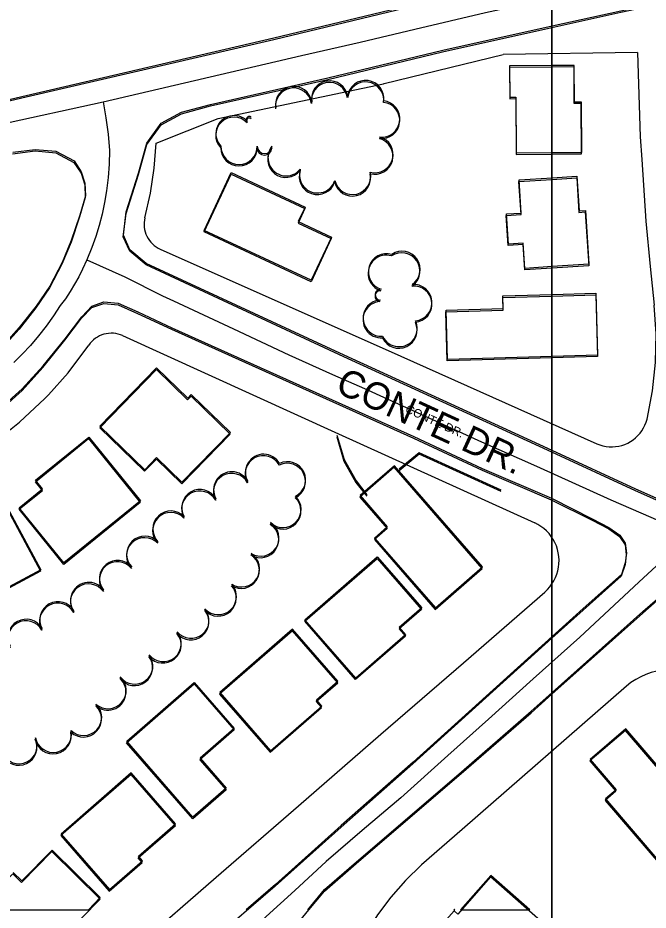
# Model space of a CAD drawing. Extents: x -25029 to 2274964, y -81170 to 687028.
# Drawn here: x 4958 to 5304.5, y -67445.5 to -66954.6 of the extents above; entities that cross this region are included whole.
import ezdxf

# ---------------------------------------------------------------- set-up
doc = ezdxf.new("R2010")
doc.units = 0
for name, color, linetype in [('60', 7, 'Continuous'), ('81911BEA - RW_X_Fee_RW', 7, 'Continuous'), ('BLDG', 7, 'Continuous'), ('GE_X_CL_2000', 7, 'Continuous'), ('ROAD', 7, 'Continuous'), ('ROAD-NAME', 7, 'Continuous'), ('TREES', 7, 'Continuous'), ('WALL', 7, 'Continuous')]:
    doc.layers.add(name, color=color, linetype=linetype)

msp = doc.modelspace()

# ---------------------------------------------------------------- linework, layer by layer
at = {"layer": '60'}
for points in [[(251.64, -64748.36), (5251.64, -64748.36), (5251.64, -68748.36), (251.64, -68748.36)], [(5251.64, -64748.36), (10251.64, -64748.36), (10251.64, -68748.36), (5251.64, -68748.36)]]:
    msp.add_lwpolyline(points, close=True, dxfattribs=at)
at = {"layer": '81911BEA - RW_X_Fee_RW'}
for p, q in [((5298.72, -66973.75), (5224.86, -66974.77)), ((5068.09, -67010.08), (5159.04, -66990.88)), ((5034.15, -67023.53), (5068.09, -67010.08))]:
    msp.add_line(p, q, dxfattribs=at)
for points in [[(5159.04, -66990.88), (5159.4, -66990.79), (5224.86, -66974.77)], [(5298.72, -66973.75), (5300.16, -67020.13), (5300.98, -67032.62), (5303.19, -67066.44), (5305.68, -67091.34), (5307.76, -67112.63)], [(5027.91, -67064.59), (5030.86, -67051.05), (5032.94, -67037.34), (5034.15, -67023.53)], [(5027.91, -67064.59), (5027.65, -67065.88), (5027.5, -67067.18), (5027.46, -67068.49), (5027.54, -67069.79), (5027.73, -67071.09), (5028.03, -67072.37), (5028.45, -67073.61), (5028.97, -67074.81), (5029.59, -67075.96), (5030.31, -67077.06), (5031.13, -67078.08), (5032.03, -67079.03), (5033.01, -67079.9), (5034.06, -67080.68), (5035.18, -67081.37), (5036.35, -67081.95)], [(5036.35, -67081.95), (5168.47, -67140.83), (5276.31, -67188.89)], [(5303.88, -67175.36), (5306.94, -67159.87), (5308.6, -67144.17), (5308.86, -67128.38), (5307.76, -67112.63)], [(5015.61, -67129.46), (5014.4, -67128.97), (5013.14, -67128.59), (5011.86, -67128.32), (5010.56, -67128.16), (5009.25, -67128.12), (5007.94, -67128.19), (5006.65, -67128.37), (5005.37, -67128.67), (5004.13, -67129.08), (5002.92, -67129.59), (5001.77, -67130.21), (5000.67, -67130.93), (4999.64, -67131.73), (4998.68, -67132.63), (4997.81, -67133.61), (4997.02, -67134.65)], [(5015.61, -67129.46), (5134.33, -67183.42), (5242.12, -67232.41)], [(4893.83, -67215.58), (4911.33, -67208.12), (4928.12, -67199.17), (4935.3, -67194.49), (4944.06, -67188.78), (4959.03, -67177.05), (4972.91, -67164.04), (4974.79, -67161.95), (4985.61, -67149.88), (4997.02, -67134.65)], [(5276.31, -67188.89), (5277.94, -67189.54), (5279.62, -67190.03), (5281.33, -67190.38), (5283.07, -67190.58), (5284.82, -67190.62), (5286.57, -67190.51), (5288.3, -67190.25), (5290, -67189.84), (5291.66, -67189.28), (5293.26, -67188.58), (5294.8, -67187.74), (5296.26, -67186.77), (5297.62, -67185.68), (5298.89, -67184.47), (5300.04, -67183.15), (5301.08, -67181.74), (5301.99, -67180.24), (5302.76, -67178.67), (5303.4, -67177.04), (5303.88, -67175.36)], [(5247.65, -67270.5), (5249.09, -67269.13), (5250.41, -67267.64), (5251.6, -67266.05), (5252.64, -67264.35), (5253.53, -67262.58), (5254.26, -67260.73), (5254.83, -67258.82), (5255.23, -67256.88), (5255.46, -67254.9), (5255.52, -67252.92), (5255.41, -67250.93), (5255.12, -67248.96), (5254.67, -67247.03), (5254.05, -67245.14), (5253.26, -67243.31), (5252.32, -67241.56), (5251.23, -67239.9), (5250.01, -67238.33), (5248.65, -67236.88), (5247.17, -67235.56), (5245.58, -67234.36), (5243.89, -67233.31), (5242.12, -67232.41)], [(5020.85, -67467.51), (5023.22, -67465.45), (5067.01, -67427.41), (5112.31, -67388.06), (5157.61, -67348.71), (5202.91, -67309.37), (5247.65, -67270.5)], [(5350.64, -67339.34), (5349.65, -67336.37), (5348.39, -67333.51), (5346.89, -67330.76), (5345.16, -67328.16), (5343.21, -67325.71), (5341.05, -67323.45), (5338.7, -67321.38), (5336.18, -67319.52), (5333.51, -67317.89), (5330.71, -67316.5), (5327.8, -67315.36), (5324.79, -67314.48), (5321.73, -67313.86), (5318.62, -67313.51), (5315.49, -67313.44), (5312.37, -67313.64), (5309.27, -67314.11), (5306.23, -67314.84), (5303.27, -67315.84), (5300.4, -67317.1), (5297.65, -67318.6), (5295.05, -67320.33), (5292.61, -67322.28)], [(5292.61, -67322.28), (5202.21, -67401.21), (5179.94, -67420.66)], [(5179.94, -67420.66), (5171.08, -67429.11), (5162.99, -67438.3), (5155.73, -67448.16), (5149.37, -67458.62), (5143.94, -67469.6), (5142.42, -67473.5), (5139.5, -67481.01), (5136.06, -67492.76), (5133.67, -67504.77), (5132.34, -67516.94), (5132.07, -67529.18), (5132.88, -67541.4), (5133.75, -67547.03), (5134.75, -67553.5), (5137.68, -67565.39)]]:
    msp.add_lwpolyline(points, dxfattribs=at)
at = {"layer": 'BLDG'}
for p, q in [((5251.64, -66981.73), (5228.27, -66981.89)), ((5251.71, -66980.87), (5228.34, -66981.04)), ((5251.64, -67043.47), (5265.21, -67042.58)), ((5251.72, -67042.61), (5265.29, -67041.72)), ((4976.84, -67412.47), (4960.16, -67429.39)), ((5003.37, -67438.63), (4976.84, -67412.47)), ((4960.16, -67429.39), (4955.48, -67424.77)), ((5218.04, -67426.38), (5201.29, -67445.28)), ((5239.38, -67445.28), (5218.04, -67426.38)), ((4996.78, -67445.31), (5003.37, -67438.63)), ((4942.53, -67445.32), (4996.78, -67445.31)), ((5197.98, -67445.03), (5197.75, -67445.29)), ((5197.75, -67445.29), (5198.27, -67445.29)), ((5198.27, -67445.29), (5197.98, -67445.03)), ((5201.29, -67445.28), (5239.38, -67445.28))]:
    msp.add_line(p, q, dxfattribs=at)
for points in [[(5228.27, -66981.89), (5228.4, -66999.11), (5231.73, -66999.08), (5231.95, -67029.73), (5251.64, -67029.59)], [(5228.34, -66981.04), (5228.47, -66998.26), (5231.8, -66998.23), (5232.03, -67028.88), (5251.72, -67028.73)], [(5251.64, -67029.59), (5267.92, -67029.48), (5267.72, -67001.79), (5263.89, -67001.82), (5263.74, -66981.64), (5251.64, -66981.73)], [(5251.72, -67028.73), (5268, -67028.62), (5267.79, -67000.93), (5263.96, -67000.96), (5263.81, -66980.78), (5251.71, -66980.87)], [(5251.64, -67092.34), (5236.66, -67093.32), (5235.75, -67079.39), (5227.6, -67079.93), (5226.52, -67063.38), (5234.62, -67062.85), (5233.43, -67044.66), (5251.64, -67043.47)], [(5251.73, -67091.48), (5236.75, -67092.46), (5235.83, -67078.54), (5227.68, -67079.08), (5226.6, -67062.53), (5234.7, -67062), (5233.51, -67043.81), (5251.72, -67042.61)], [(5265.21, -67042.58), (5266.46, -67061.65), (5269.9, -67061.43), (5271.84, -67091.02), (5251.64, -67092.34)], [(5265.29, -67041.72), (5266.54, -67060.79), (5269.98, -67060.57), (5271.93, -67090.16), (5251.73, -67091.48)], [(5193.38, -67115.42), (5224.83, -67114.52), (5224.63, -67107.6), (5251.73, -67106.81)], [(5251.64, -67107.67), (5275.67, -67106.98), (5276.65, -67141.01), (5251.64, -67141.72)], [(5251.73, -67106.81), (5275.76, -67106.12), (5276.74, -67140.15), (5251.73, -67140.86)], [(5193.29, -67116.27), (5224.74, -67115.37), (5224.54, -67108.45), (5251.64, -67107.67)], [(5251.64, -67141.72), (5194.07, -67143.38), (5193.29, -67116.27)], [(5251.73, -67140.86), (5194.16, -67142.53), (5193.38, -67115.42)]]:
    msp.add_lwpolyline(points, dxfattribs=at)
for points in [[(5075.23, -67040.63), (5115.8, -67059.53), (5112.05, -67067.58), (5130.3, -67076.08), (5119.25, -67099.81), (5060.43, -67072.42)], [(5075.31, -67039.79), (5115.88, -67058.69), (5112.13, -67066.74), (5130.38, -67075.24), (5119.34, -67098.97), (5060.51, -67071.59)], [(5051.37, -67164.72), (5053.3, -67162.74), (5074.74, -67183.58), (5048.15, -67210.92), (5034.2, -67197.36), (5027.68, -67204.07), (5003.04, -67180.12), (5034.21, -67148.05)], [(5051.46, -67163.89), (5053.39, -67161.91), (5074.84, -67182.74), (5048.25, -67210.09), (5034.3, -67196.53), (5027.78, -67203.24), (5003.14, -67179.29), (5034.3, -67147.22)], [(4971.65, -67213.75), (4967.78, -67208.99), (4997.02, -67185.27), (5025.44, -67220.33), (4983.35, -67254.47), (4958.78, -67224.18)], [(4971.55, -67214.57), (4967.68, -67209.81), (4996.92, -67186.1), (5025.34, -67221.16), (4983.24, -67255.29), (4958.68, -67225)], [(5146.01, -67218.3), (5161, -67235.53), (5153.99, -67241.63), (5187.41, -67280.04), (5213.29, -67257.52), (5164.88, -67201.88)], [(5146.11, -67217.46), (5161.1, -67234.68), (5154.09, -67240.79), (5187.52, -67279.19), (5213.4, -67256.67), (5164.98, -67201.03)], [(4918.17, -67242.96), (4915.38, -67237.74), (4949.39, -67219.54), (4970.53, -67259.05), (4922.87, -67284.55), (4904.53, -67250.26)], [(4918.27, -67242.14), (4915.48, -67236.92), (4949.49, -67218.72), (4970.64, -67258.23), (4922.98, -67283.73), (4904.64, -67249.45)], [(5179.91, -67280.09), (5167.59, -67290.81), (5171.07, -67294.81), (5143.63, -67318.68), (5115.69, -67286.57), (5155.45, -67251.98)], [(5180.02, -67279.24), (5167.7, -67289.96), (5171.18, -67293.96), (5143.74, -67317.84), (5115.8, -67285.73), (5155.56, -67251.13)], [(5096.76, -67358.66), (5124.98, -67334.11), (5122.02, -67330.71), (5133.85, -67320.42), (5108.95, -67291.81), (5068.91, -67326.64)], [(5096.88, -67357.82), (5125.1, -67333.27), (5122.13, -67329.87), (5133.96, -67319.58), (5109.06, -67290.97), (5069.02, -67325.81)], [(5076.88, -67346.38), (5058.1, -67362.72), (5072.49, -67379.26), (5054.16, -67395.2), (5017.77, -67353.37), (5054.88, -67321.09)], [(5077, -67345.54), (5058.22, -67361.89), (5072.61, -67378.42), (5054.28, -67394.37), (5017.89, -67352.54), (5054.99, -67320.26)], [(5272.45, -67363.41), (5286.75, -67380.09), (5280.87, -67385.12), (5311.29, -67420.63), (5336.77, -67398.79), (5292.05, -67346.61)], [(5272.57, -67362.55), (5286.87, -67379.23), (5280.99, -67384.26), (5311.42, -67419.77), (5336.89, -67397.92), (5292.17, -67345.75)], [(5008.25, -67435.05), (5026.44, -67419.23), (5024.2, -67416.66), (5044.64, -67398.88), (5020.27, -67370.87), (4981.65, -67404.47)], [(5008.38, -67434.22), (5026.57, -67418.4), (5024.33, -67415.83), (5044.76, -67398.05), (5020.39, -67370.04), (4981.77, -67403.65)], [(4984.57, -67462.18), (4982.67, -67460.3), (5003.24, -67439.46), (4976.72, -67413.29), (4960.03, -67430.21), (4955.35, -67425.59), (4942.83, -67438.28), (4946.54, -67441.94), (4936.54, -67452.08), (4965.92, -67481.08)], [(5217.91, -67427.23), (5199.83, -67447.64), (5197.85, -67445.88), (5182.27, -67463.46), (5222.76, -67499.33), (5240.8, -67478.97), (5229.66, -67469.09), (5245.27, -67451.47)]]:
    msp.add_lwpolyline(points, close=True, dxfattribs=at)
at = {"layer": 'GE_X_CL_2000'}
for points in [[(5005.01, -67000.75), (5113.88, -66975.39), (5146.21, -66967.98), (5176.3, -66960.84), (5215.17, -66951.64), (5286.86, -66936.15), (5316.85, -66929.38), (5350.28, -66922.68)], [(3878.02, -67262.55), (3942.53, -67247.56), (4037.19, -67225.53), (4221.96, -67182.02), (4226.98, -67180.91), (4266.08, -67172.02), (4330.49, -67157.36), (4366.33, -67149.01), (4419.24, -67136.74), (4470, -67125.05), (4495.17, -67119.17), (4571.75, -67100.89), (4651.18, -67082.52), (4700.02, -67071.41), (4855.22, -67035.28), (4900.36, -67024.49), (4947.73, -67013.38), (5005.01, -67000.75)], [(5005.01, -67000.75), (5006.46, -67009.67), (5007.59, -67018.64), (5008.41, -67027.64), (5008.18, -67035.08), (5007.62, -67042.49), (5006.73, -67049.88), (5005.7, -67056.24), (5004.38, -67062.55), (5002.78, -67068.79), (5000.91, -67074.95), (4998.72, -67081.02), (4995.91, -67087.81)], [(4995.91, -67087.81), (4993.6, -67092.87), (4991.51, -67097.08), (4989.23, -67101.21), (4986.77, -67105.23), (4984.14, -67109.13), (4981.34, -67112.92), (4977.59, -67118.64), (4973.61, -67124.2), (4969.4, -67129.59), (4964.97, -67134.79), (4960.47, -67139.59), (4955.82, -67144.25)], [(4995.91, -67087.81), (5016.8, -67097.04), (5037.53, -67107.6), (5043.64, -67110.36), (5076.54, -67125.65), (5106.97, -67140.02), (5131.03, -67150.8), (5148.64, -67158.47), (5212.94, -67187.84), (5243.14, -67201.3), (5284.06, -67219.75), (5306.03, -67229.27), (5328.84, -67239.49)], [(5328.84, -67239.49), (5323.25, -67243.81), (5311.49, -67253.89), (5299.34, -67265.1), (5267.02, -67295.3), (5241.22, -67318.16), (5216.82, -67340.36), (5194.32, -67360.42), (5168.5, -67383.74), (5147.33, -67401.65), (5127.43, -67418.78), (5110.21, -67434.71), (5084.63, -67457.95)]]:
    msp.add_lwpolyline(points, dxfattribs=at)
at = {"layer": 'ROAD'}
for p, q in [((5191.49, -66973.35), (5251.64, -66959.96)), ((5191.56, -66972.5), (5251.71, -66959.1)), ((5240.13, -67336.96), (5251.64, -67326.68)), ((5240.25, -67336.1), (5251.75, -67325.82))]:
    msp.add_line(p, q, dxfattribs=at)
for points in [[(5251.64, -66930.43), (5246.24, -66931.5), (5171.18, -66949.26), (5098.76, -66966.68), (4962.58, -66998.27), (4778.72, -67041.42), (4621.86, -67077.33), (4475.81, -67111.7), (4216.2, -67171.83), (4079.89, -67203.16), (3944.42, -67234.7), (3858.93, -67254.78), (3809.52, -67265.99), (3784.84, -67272.11), (3761.3, -67278.95), (3743.06, -67284.16), (3730.86, -67288.31), (3720.65, -67292.73)], [(5251.71, -66929.57), (5246.31, -66930.64), (5171.25, -66948.41), (5098.83, -66965.84), (4962.65, -66997.45), (4778.8, -67040.62), (4621.94, -67076.55), (4475.9, -67110.94), (4216.3, -67171.1), (4079.99, -67202.45), (3944.52, -67234), (3859.04, -67254.09), (3809.63, -67265.31), (3784.95, -67271.43), (3761.41, -67278.28), (3743.17, -67283.49), (3730.97, -67287.64), (3720.76, -67292.06)], [(5251.64, -66959.96), (5289.39, -66951.55), (5307.75, -66947.64), (5318.38, -66948.33), (5327.6, -66953.18), (5333.26, -66959.88), (5336.73, -66967.39), (5337.77, -66977.61), (5338.3, -67006.55), (5338.51, -67038.57), (5339.47, -67061.37), (5340.97, -67085.65), (5347.07, -67129.96), (5350.5, -67154.34), (5352.83, -67172.02), (5351.41, -67187.14), (5347.12, -67201.76), (5342.92, -67210.92), (5337.97, -67218.35), (5330.73, -67221.75), (5321.92, -67223.14), (5313.66, -67221.9), (5297.55, -67214.76), (5251.64, -67193.57)], [(5251.71, -66959.1), (5289.46, -66950.69), (5307.82, -66946.78), (5318.45, -66947.46), (5327.67, -66952.31), (5333.33, -66959.01), (5336.8, -66966.52), (5337.84, -66976.74), (5338.38, -67005.68), (5338.59, -67037.7), (5339.55, -67060.5), (5341.05, -67084.78), (5347.16, -67129.09), (5350.59, -67153.47), (5352.93, -67171.15), (5351.51, -67186.27), (5347.22, -67200.89), (5343.02, -67210.05), (5338.07, -67217.48), (5330.83, -67220.88), (5322.02, -67222.27), (5313.76, -67221.04), (5297.65, -67213.9), (5251.74, -67192.71)], [(5251.64, -67193.57), (5224.48, -67181.03), (5137.26, -67141.09), (5028.48, -67090.58), (5019.57, -67083.05), (5015.98, -67075.09), (5017.49, -67062.22), (5024.34, -67040.85), (5028.86, -67024.31), (5036.75, -67013.41), (5047.95, -67007.38), (5063.87, -67003.1), (5128.41, -66988.56), (5191.49, -66973.35)], [(5251.74, -67192.71), (5224.58, -67180.18), (5137.35, -67140.25), (5028.57, -67089.75), (5019.65, -67082.22), (5016.06, -67074.26), (5017.57, -67061.39), (5024.42, -67040.02), (5028.94, -67023.48), (5036.83, -67012.58), (5048.03, -67006.55), (5063.94, -67002.27), (5128.48, -66987.72), (5191.56, -66972.5)], [(4955.18, -67029.39), (4967.46, -67027.87), (4978.86, -67028.83), (4988.84, -67034.2), (4992.78, -67040.11), (4994.85, -67046.43), (4995.05, -67053.43), (4991.98, -67064.09), (4987.32, -67078), (4982.29, -67090.1), (4975.52, -67103.14), (4967.96, -67114.11), (4958.71, -67125.88), (4950.01, -67135.55)], [(4955.26, -67028.57), (4967.54, -67027.05), (4978.94, -67028.01), (4988.92, -67033.38), (4992.86, -67039.28), (4994.93, -67045.6), (4995.13, -67052.6), (4992.06, -67063.26), (4987.4, -67077.18), (4982.38, -67089.28), (4975.61, -67102.32), (4968.05, -67113.29), (4958.8, -67125.06), (4950.1, -67134.73)], [(4949.16, -67169.67), (4960.37, -67159.6), (4971.82, -67146.9), (4983.88, -67132.03), (4993.07, -67119.87), (4998.63, -67114.06), (5005.21, -67111.74), (5013.09, -67112.51), (5023.85, -67117.19), (5042.5, -67125.92), (5175.57, -67185.77), (5213.18, -67203.42), (5251.27, -67219.73), (5251.64, -67219.92)], [(4949.26, -67168.85), (4960.46, -67158.78), (4971.91, -67146.08), (4983.97, -67131.21), (4993.16, -67119.04), (4998.72, -67113.23), (5005.3, -67110.91), (5013.18, -67111.68), (5023.94, -67116.36), (5042.59, -67125.09), (5175.67, -67184.92), (5213.28, -67202.57), (5251.37, -67218.87), (5251.74, -67219.06)], [(5251.64, -67219.92), (5273.66, -67231.03), (5282.81, -67235.81), (5288.77, -67240.02), (5291.84, -67244.5), (5292.45, -67250.02), (5291.78, -67255.34), (5289.74, -67261.78), (5268.7, -67280.48), (5251.64, -67295.85)], [(5251.74, -67219.06), (5273.76, -67230.17), (5282.91, -67234.95), (5288.87, -67239.16), (5291.94, -67243.64), (5292.56, -67249.16), (5291.89, -67254.48), (5289.85, -67260.92), (5268.81, -67279.62), (5251.75, -67294.99)], [(5251.75, -67325.82), (5301.63, -67281.27), (5320.39, -67264.84), (5333.05, -67256.46), (5343.43, -67253.43), (5354.84, -67254.21), (5362.03, -67257.6), (5367.35, -67261.87), (5372.97, -67270.37), (5375.65, -67278.89), (5382.2, -67300.88), (5399.34, -67360.46), (5423.42, -67445.26)], [(5251.64, -67326.68), (5301.52, -67282.13), (5320.28, -67265.71)], [(5251.64, -67295.85), (5228.68, -67316.55), (5175.17, -67364.97), (5135.68, -67399.83), (5099.51, -67432.31), (5063.69, -67463.13)], [(5251.75, -67294.99), (5228.79, -67315.7), (5175.29, -67364.12), (5135.8, -67398.99), (5099.64, -67431.47), (5083.57, -67445.3)], [(5251.64, -67995.58), (5211.65, -67856.5), (5157.32, -67670), (5130.49, -67581.51), (5111.66, -67512.66), (5106.88, -67496.22), (5103.89, -67479.55), (5104.7, -67466.47), (5109.11, -67456.09), (5116.98, -67446.47), (5126.54, -67435.03), (5144.06, -67419.8), (5201.77, -67370.24), (5240.13, -67336.96)], [(5117.39, -67445.29), (5126.67, -67434.19), (5144.19, -67418.96), (5201.89, -67369.39), (5240.25, -67336.1)]]:
    msp.add_lwpolyline(points, dxfattribs=at)
at = {"layer": 'TREES'}
for centre, radius, start, end in [((5129.43, -66999.29), 10, 8.845, 188.845), ((5149.23, -66999.03), 10, 352.6387, 172.6387), ((5109.59, -67003.21), 10, 8.838, 188.838), ((5109.67, -67002.37), 10, 8.845, 188.845), ((5129.35, -67000.14), 10, 8.838, 188.838), ((5149.15, -66999.88), 10, 352.6317, 172.6317), ((5157.95, -67011.1), 10, 263.5944, 83.5944), ((5158.03, -67010.25), 10, 263.6014, 83.6014), ((5076.89, -67018.39), 10, 43.6338, 223.6338), ((5085.24, -67010.43), 1.53, 43.6338, 223.6338), ((5076.81, -67019.23), 10, 43.6268, 223.6268), ((5085.16, -67011.27), 1.53, 43.6268, 223.6268), ((5154.23, -67030.7), 10, 254.9306, 74.9306), ((5154.32, -67029.85), 10, 254.9376, 74.9376), ((5079.57, -67026.13), 10, 179.9856, 359.9856), ((5079.65, -67025.29), 10, 179.9926, 359.9926), ((5093.6, -67026.14), 4.03, 179.9856, 359.9856), ((5093.68, -67025.3), 4.03, 179.9926, 359.9926), ((5105.42, -67032.41), 10, 141.151, 321.151), ((5105.5, -67031.57), 10, 141.158, 321.158), ((5122.78, -67041), 10, 161.5836, 341.5836), ((5122.69, -67041.84), 10, 161.5766, 341.5766), ((5141.91, -67042.68), 10, 193.4504, 13.4504), ((5141.99, -67041.83), 10, 193.4574, 13.4574), ((5160.56, -67095.18), 10, 73.0453, 253.0453), ((5160.65, -67094.33), 10, 73.0523, 253.0523), ((5169.08, -67093.9), 10, 304.0454, 124.0454), ((5169.17, -67093.05), 10, 304.0524, 124.0524), ((5175.61, -67112.15), 10, 275.3324, 95.3324), ((5175.7, -67111.29), 10, 275.3394, 95.3394), ((5157.34, -67107.73), 3, 84.2055, 264.2055), ((5157.44, -67106.88), 3, 84.2125, 264.2125), ((5157.75, -67120.69), 10, 94.0719, 274.0719), ((5157.85, -67119.84), 10, 94.0789, 274.0789), ((5167.59, -67125.53), 10, 205.3611, 25.3611), ((5167.5, -67126.39), 10, 205.3541, 25.3541), ((5093.02, -67205.5), 10, 28.9768, 208.9768), ((5093.12, -67204.66), 10, 28.9838, 208.9838), ((5106.14, -67209.65), 10, 295.9635, 115.9635), ((5106.25, -67208.8), 10, 295.9705, 115.9705), ((5075.52, -67215.19), 10, 28.9768, 208.9768), ((5075.63, -67214.35), 10, 28.9838, 208.9838), ((5058.04, -67224.91), 10, 29.169, 209.169), ((5058.15, -67224.07), 10, 29.176, 209.176), ((5103.64, -67225.89), 10, 226.5126, 46.5126), ((5103.75, -67225.05), 10, 226.5196, 46.5196), ((5042.11, -67236.72), 10, 43.9478, 223.9478), ((5042.22, -67235.89), 10, 43.9548, 223.9548), ((5091.44, -67241.62), 10, 237.8919, 57.8919), ((5091.55, -67240.78), 10, 237.8989, 57.8989), ((5027.82, -67249.77), 10, 43.9548, 223.9548), ((5027.71, -67250.6), 10, 43.9478, 223.9478), ((5080.9, -67257.71), 10, 237.7635, 57.7635), ((5012.78, -67263.89), 10, 39.3722, 219.3722), ((5012.89, -67263.05), 10, 39.3792, 219.3792), ((5080.79, -67258.55), 10, 237.7565, 57.7565), ((4996.89, -67276.01), 10, 35.2888, 215.2888), ((4997, -67275.18), 10, 35.2958, 215.2958), ((5068.1, -67273.78), 10, 222.6395, 42.6395), ((5068.21, -67272.94), 10, 222.6465, 42.6465), ((4979.97, -67286.62), 10, 28.9452, 208.9452), ((4980.09, -67285.79), 10, 28.9522, 208.9522), ((5053.11, -67286.88), 9.91, 219.649, 39.649), ((5053.23, -67286.04), 9.91, 219.656, 39.656), ((4962.47, -67296.3), 10, 28.9452, 208.9452), ((4962.59, -67295.48), 10, 28.9522, 208.9522), ((5037.78, -67299.58), 10, 219.649, 39.649), ((5037.9, -67298.74), 10, 219.656, 39.656), ((5022.12, -67312.01), 10, 217.2071, 37.2071), ((5022.24, -67311.17), 10, 217.2141, 37.2141), ((5007.49, -67325.51), 10, 228.2164, 48.2164), ((5007.61, -67324.68), 10, 228.2234, 48.2234), ((4994.01, -67340.28), 10, 226.9727, 46.9727), ((4994.13, -67339.45), 10, 226.9797, 46.9797), ((4977.37, -67349.54), 10, 191.2393, 11.2393), ((4977.5, -67348.71), 10, 191.2463, 11.2463), ((4958.54, -67355.79), 10, 205.4873, 25.4873), ((4958.66, -67354.96), 10, 205.4943, 25.4943)]:
    msp.add_arc(centre, radius, start, end, dxfattribs=at)
at = {"layer": 'WALL'}
for points in [[(5133.29, -67185.1), (5137.23, -67198.45), (5143.83, -67210.24), (5149.8, -67217.85)], [(5133.39, -67184.26), (5137.33, -67197.61), (5143.93, -67209.4), (5149.9, -67217.01)], [(5223.69, -67215.28), (5178.56, -67194.74), (5167.55, -67203.85)], [(5223.79, -67214.43), (5178.66, -67193.89), (5167.65, -67203)]]:
    msp.add_lwpolyline(points, dxfattribs=at)

# ---------------------------------------------------------------- texts
at = {"layer": 'ROAD-NAME'}
for height, rotation, p in [(15, 335.3335, (5131.84, -67160.19)), (4.68, 335.3405, (5170.61, -67171.42))]:
    msp.add_text('CONTE DR.', height=height, rotation=rotation, dxfattribs=at).set_placement(p)

doc.saveas('drawing.dxf')
